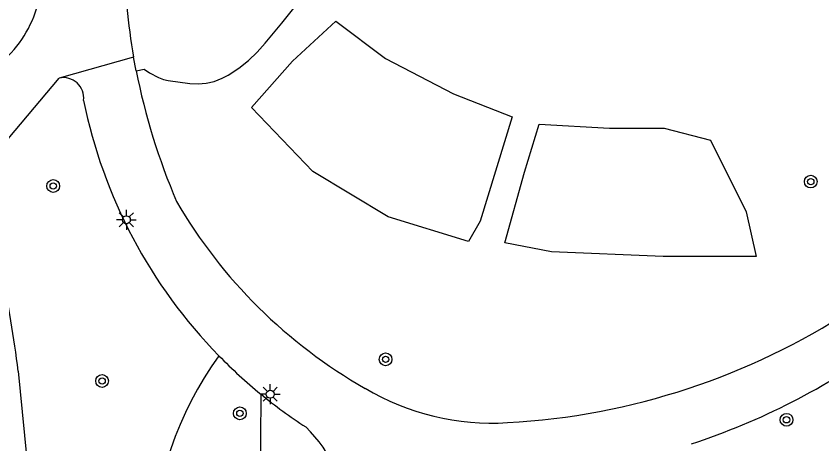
# Model space of a CAD drawing. Extents: x 132998 to 136004, y 396998 to 398512.
# Drawn here: x 133546.7 to 133597.3, y 397460.7 to 397487.6 of the extents above; entities that cross this region are included whole.
import ezdxf

# ---------------------------------------------------------------- set-up
doc = ezdxf.new("R2010")
doc.units = 0
for name, color, linetype in [('gg-knt-onverhard', 7, 'Continuous'), ('gg-knt-verharding', 7, 'Continuous'), ('gt-grn-groengrens', 7, 'Continuous'), ('gt-grn-weggrens', 7, 'Continuous'), ('gt-symb-boom', 7, 'Continuous'), ('gt-symb-lichtmast', 7, 'Continuous')]:
    doc.layers.add(name, color=color, linetype=linetype)

# ---------------------------------------------------------------- blocks, each defined once
blk = doc.blocks.new('gt0-BOOM')
at = {"layer": 'gt-symb-boom'}
for radius in [0.4, 0.2]:
    blk.add_circle((0, 0), radius, dxfattribs=at)
blk = doc.blocks.new('gt0-LMAST')
at = {"layer": 'gt-symb-lichtmast'}
for p, q in [((-0.005, 0.246), (-0.005, 0.621)), ((-0.182, 0.173), (-0.447, 0.438)), ((0.172, 0.173), (0.437, 0.438)), ((-0.255, -0.004), (-0.63, -0.004)), ((-0.182, -0.181), (-0.447, -0.446)), ((-0.005, -0.254), (-0.005, -0.629)), ((0.437, -0.446), (0.172, -0.181)), ((0.245, -0.004), (0.62, -0.004))]:
    blk.add_line(p, q, dxfattribs=at)
blk.add_circle((-0.005, -0.004), 0.25, dxfattribs=at)

msp = doc.modelspace()

# ---------------------------------------------------------------- linework, layer by layer
at = {"layer": 'gg-knt-onverhard'}
msp.add_line((133554.202, 397484.163), (133554.043, 397485.017), dxfattribs=at)
msp.add_lwpolyline([(133544.94, 397478.009), (133545.365, 397478.972), (133549.368, 397483.706)], dxfattribs=at)
for centre, radius, start, end in [((133594.377, 397492.067), 40.945, 181.0278, 189.9153), ((133540.9, 397490.273), 7.388, 313.462, 346.7731), ((133575.107, 397505.892), 43.89, 273.152, 333.0481), ((133594.303, 397492.06), 40.871, 191.1401, 203.2075), ((133549.627, 397482.451), 1.282, 353.4805, 101.6714), ((133582.37, 397488.706), 32.113, 191.4973, 224.3163), ((133584.379, 397492.003), 31.962, 210.1414, 240.3691), ((133575.43, 397502.329), 43.773, 288.1429, 306.0941), ((133582.35, 397488.691), 32.089, 224.3221, 230.6847), ((133582.344, 397488.674), 32.071, 230.674, 236.9396), ((133576.557, 397477.719), 15.68, 239.4075, 273.5202), ((133559.348, 397456.024), 7.972, 358.3407, 46.3801)]:
    msp.add_arc(centre, radius, start, end, dxfattribs=at)
at = {"layer": 'gg-knt-verharding'}
msp.add_lwpolyline([(133546.798, 397465.297), (133548.207, 397450.838), (133549.297, 397439.848)], dxfattribs=at)
msp.add_arc((133454.872, 397453.372), 92.697, 7.39127, 15.2832, dxfattribs=at)
at = {"layer": 'gt-grn-groengrens'}
for points in [[(133554.202, 397484.163), (133554.694, 397484.26), (133555.029, 397484.043), (133555.602, 397483.737), (133555.919, 397483.613), (133556.221, 397483.544), (133557.579, 397483.375), (133558.091, 397483.35), (133558.595, 397483.38), (133559.099, 397483.488), (133559.611, 397483.694), (133559.984, 397483.896), (133560.656, 397484.331), (133561.249, 397484.809), (133561.788, 397485.33), (133562.3, 397485.894), (133563.339, 397487.151), (133564.996, 397489.243)], [(133577.815, 397481.267), (133575.806, 397474.718), (133575.073, 397473.443), (133570.013, 397474.989), (133565.302, 397477.849), (133561.44, 397481.868), (133564.027, 397484.767), (133566.731, 397487.279), (133569.857, 397484.945), (133574.117, 397482.718), (133577.815, 397481.267)], [(133579.513, 397480.808), (133583.926, 397480.565), (133587.347, 397480.565), (133590.26, 397479.814), (133592.489, 397475.309), (133593.129, 397472.504), (133587.281, 397472.504), (133580.285, 397472.791), (133577.35, 397473.365), (133578.586, 397477.804), (133579.513, 397480.808)], [(133562.019, 397463.865), (133561.978, 397458.08), (133561.351, 397451.291), (133559.104, 397444.708), (133558.369, 397441.603)]]:
    msp.add_lwpolyline(points, dxfattribs=at)
msp.add_arc((133577.644, 397453.158), 22.473, 144.3037, 210.9422, dxfattribs=at)
at = {"layer": 'gt-grn-weggrens'}
msp.add_line((133554.043, 397485.017), (133549.368, 397483.706), dxfattribs=at)

# ---------------------------------------------------------------- block references
at = {"layer": 'gt-symb-boom'}
for p in [(133596.554, 397477.203), (133548.992, 397476.926), (133569.862, 397466.042), (133552.064, 397464.682), (133560.712, 397462.649), (133595.032, 397462.244)]:
    msp.add_blockref('gt0-BOOM', p, dxfattribs=at)
at = {"layer": 'gt-symb-lichtmast'}
for p in [(133553.59, 397474.809), (133562.627, 397463.857)]:
    msp.add_blockref('gt0-LMAST', p, dxfattribs=at)

doc.saveas('drawing.dxf')
